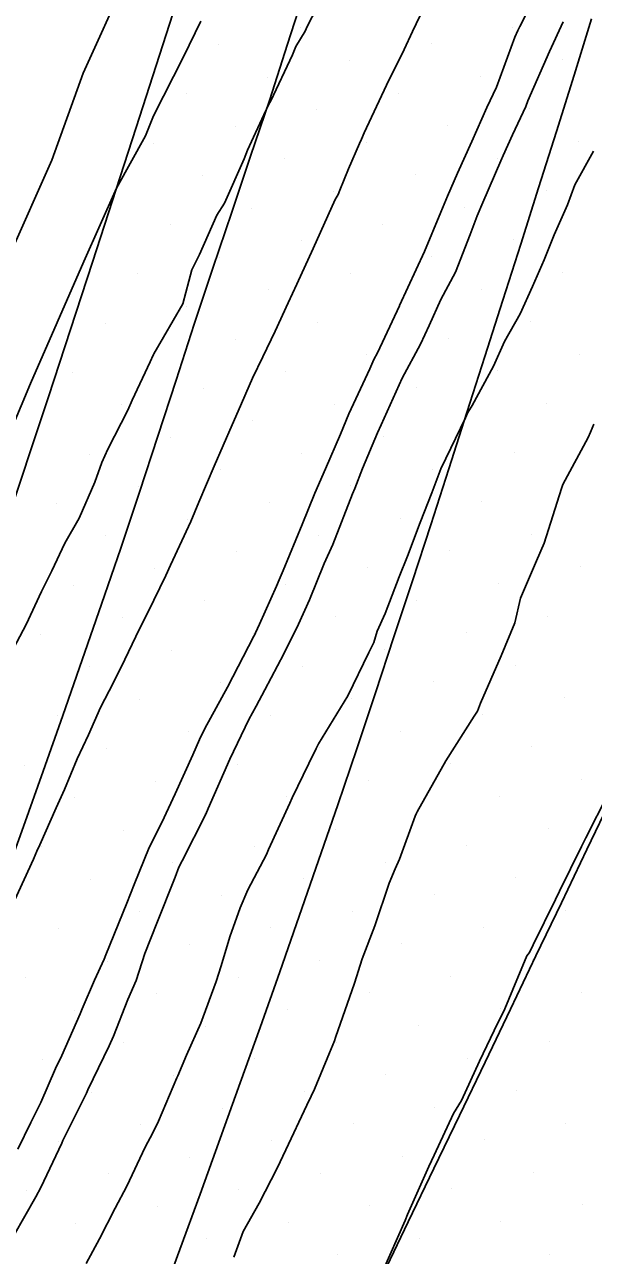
# Model space of a CAD drawing. Extents: x 2354170 to 2357230, y 866100 to 868290.
# Drawn here: x 2355277.2 to 2355301.3, y 866410.4 to 866462.5 of the extents above; entities that cross this region are included whole.
import ezdxf

# ---------------------------------------------------------------- set-up
doc = ezdxf.new("R2010")
doc.units = 0
for name, color, linetype in [('Default', 7, 'Continuous'), ('DTM Contours Major', 7, 'Continuous'), ('DTM Contours Minor', 7, 'Continuous'), ('Exist DTM Breakline', 7, 'Continuous'), ('Exist DTM Scan Elevation Point', 7, 'Continuous'), ('Exist Roads EOP', 7, 'Continuous')]:
    doc.layers.add(name, color=color, linetype=linetype)

msp = doc.modelspace()

# ---------------------------------------------------------------- linework, layer by layer
at = {"layer": 'Default'}
for points in [[(2355239.738, 866367.034), (2355246.043, 866378.812), (2355246.292, 866379.318), (2355246.562, 866379.888), (2355246.836, 866380.511), (2355247.104, 866381.16), (2355255.988, 866402.603), (2355256.721, 866404.306), (2355257.577, 866406.02), (2355258.474, 866407.983), (2355259.416, 866410.14), (2355263.187, 866419.08), (2355264.308, 866421.611), (2355265.412, 866424.388), (2355266.627, 866427.342), (2355267.884, 866430.501), (2355272.285, 866442.936), (2355273.583, 866445.882), (2355274.958, 866449.168), (2355276.532, 866452.746), (2355278.326, 866456.782), (2355279.655, 866460.478), (2355281.483, 866464.496)], [(2355276.324, 866435.374), (2355277.24, 866437.105), (2355277.888, 866438.505), (2355278.324, 866439.385), (2355278.876, 866440.558), (2355279.491, 866441.611), (2355280.153, 866443.146), (2355280.452, 866443.972), (2355280.702, 866444.535), (2355281.549, 866446.19), (2355281.732, 866446.615), (2355282.498, 866448.239), (2355282.63, 866448.527), (2355282.655, 866448.579), (2355283.88, 866450.697), (2355284.267, 866452.142), (2355284.585, 866452.793), (2355285.324, 866454.452), (2355285.65, 866454.968), (2355286.485, 866456.842), (2355286.623, 866457.207), (2355287.408, 866458.889), (2355287.576, 866459.228), (2355287.611, 866459.308), (2355288.525, 866461.25), (2355288.672, 866461.606), (2355289.062, 866462.257), (2355289.154, 866462.448), (2355289.984, 866464.084)], [(2355276.891, 866414.872), (2355277.433, 866415.994), (2355277.861, 866416.851), (2355278.489, 866418.292), (2355278.754, 866418.837), (2355279.526, 866420.604), (2355279.609, 866420.815), (2355280.145, 866422.028), (2355280.552, 866422.923), (2355280.626, 866423.105), (2355281.503, 866425.291), (2355281.823, 866426.087), (2355282.455, 866427.659), (2355282.989, 866428.72), (2355283.555, 866429.929), (2355284.311, 866431.589), (2355284.594, 866432.239), (2355284.817, 866432.7), (2355285.775, 866434.456), (2355286.897, 866436.608), (2355286.937, 866436.684), (2355286.968, 866436.747), (2355287.137, 866437.126), (2355287.849, 866438.73), (2355287.971, 866438.998), (2355288.135, 866439.389), (2355288.945, 866441.351), (2355289.477, 866442.67), (2355289.924, 866443.701), (2355290.563, 866445.181), (2355290.921, 866446.039), (2355291.805, 866447.94), (2355291.983, 866448.334), (2355292.139, 866448.624), (2355293.065, 866450.616), (2355293.068, 866450.622), (2355294.122, 866452.914), (2355294.818, 866454.582), (2355295.108, 866455.259), (2355295.528, 866456.233), (2355296.139, 866457.575), (2355296.766, 866459.013), (2355297.179, 866459.885), (2355297.962, 866461.998), (2355298.086, 866462.282), (2355298.164, 866462.452), (2355299.054, 866464.2)], [(2355276.755, 866425.435), (2355277.549, 866427.165), (2355277.69, 866427.495), (2355277.815, 866427.766), (2355278.509, 866429.332), (2355278.861, 866430.119), (2355279.406, 866431.408), (2355279.883, 866432.43), (2355280.389, 866433.59), (2355280.949, 866434.651), (2355281.429, 866435.618), (2355282.048, 866436.921), (2355282.404, 866437.621), (2355283.16, 866439.183), (2355283.36, 866439.62), (2355284.221, 866441.479), (2355284.563, 866442.298), (2355285.208, 866443.823), (2355285.97, 866445.564), (2355286.228, 866446.146), (2355286.83, 866447.543), (2355287.271, 866448.454), (2355287.794, 866449.543), (2355288.354, 866450.735), (2355288.715, 866451.535), (2355289.405, 866453.037), (2355290.344, 866455.117), (2355290.461, 866455.336), (2355290.534, 866455.513), (2355290.905, 866456.414), (2355291.37, 866457.487), (2355291.457, 866457.675), (2355291.572, 866457.944), (2355292.522, 866459.968), (2355293.264, 866461.481), (2355293.624, 866462.236), (2355294.102, 866463.238)], [(2355262.273, 866410.376), (2355262.685, 866411.319), (2355264.72, 866416.144), (2355266.419, 866419.983), (2355268.093, 866424.193), (2355269.935, 866428.672), (2355271.841, 866433.461), (2355273.567, 866438.339), (2355275.44, 866442.588), (2355277.423, 866447.327), (2355279.692, 866452.488), (2355281.077, 866455.602), (2355282.295, 866457.82), (2355282.642, 866458.663), (2355283.917, 866461.168), (2355284.647, 866462.678)], [(2355301.289, 866457.165), (2355300.493, 866455.737), (2355300.182, 866454.9), (2355299.622, 866453.627), (2355299.199, 866452.564), (2355298.705, 866451.431), (2355298.186, 866450.278), (2355297.513, 866449.1), (2355297.056, 866448.058), (2355296.145, 866446.384), (2355295.969, 866446.094), (2355295.955, 866446.066), (2355295.858, 866445.872), (2355294.821, 866443.698), (2355294.444, 866442.69), (2355293.947, 866441.424), (2355293.412, 866439.999), (2355293.051, 866439.122), (2355292.453, 866437.58), (2355292.123, 866436.823), (2355291.975, 866436.349), (2355291.771, 866435.921), (2355290.879, 866434.077), (2355289.63, 866432.044), (2355289.576, 866431.941), (2355289.537, 866431.857), (2355289.221, 866431.215), (2355288.516, 866429.763), (2355288.416, 866429.533), (2355287.516, 866427.577), (2355287.434, 866427.362), (2355286.64, 866425.855), (2355286.317, 866425.104), (2355285.882, 866423.873), (2355285.505, 866422.644), (2355285.301, 866421.975), (2355284.644, 866420.216), (2355284.043, 866418.858), (2355283.67, 866417.971), (2355283.635, 866417.886), (2355282.851, 866416.063), (2355282.616, 866415.562), (2355282.287, 866414.953), (2355281.51, 866413.296), (2355281.01, 866412.364), (2355280.347, 866411.068), (2355279.785, 866410.027)], [(2355301.302, 866445.602), (2355301.162, 866445.258), (2355301.06, 866445.029), (2355299.991, 866443.036), (2355299.929, 866442.87), (2355299.202, 866440.56), (2355298.874, 866439.807), (2355298.198, 866438.227), (2355297.959, 866437.181), (2355297.377, 866435.773), (2355296.495, 866433.771), (2355296.374, 866433.438), (2355296.238, 866433.222), (2355295.031, 866431.329), (2355293.823, 866429.173), (2355293.804, 866429.144), (2355293.792, 866429.116), (2355293.737, 866428.979), (2355293.069, 866427.165), (2355292.88, 866426.757), (2355292.635, 866426.146), (2355292.017, 866424.331), (2355291.486, 866422.934), (2355291.155, 866421.903), (2355290.36, 866419.603), (2355290.308, 866419.466), (2355290.1, 866418.951), (2355289.467, 866417.411), (2355289.322, 866417.121), (2355289.141, 866416.73), (2355288.246, 866414.835), (2355287.879, 866414.068), (2355287.12, 866412.582), (2355286.447, 866411.384), (2355286.049, 866410.293)], [(2355301.909, 866429.923), (2355300.966, 866428.065), (2355300.784, 866427.693), (2355299.843, 866425.808), (2355299.679, 866425.453), (2355298.731, 866423.529), (2355298.581, 866423.209), (2355298.464, 866423.063), (2355297.876, 866421.643), (2355297.528, 866420.811), (2355297.074, 866419.904), (2355296.465, 866418.606), (2355295.699, 866416.931), (2355295.357, 866416.382), (2355294.535, 866414.611), (2355294.311, 866414.128), (2355293.412, 866412.098), (2355293.312, 866411.847), (2355292.335, 866409.643)]]:
    msp.add_lwpolyline(points, dxfattribs=at)
at = {"layer": 'DTM Contours Major'}
msp.add_lwpolyline([(2355262.273, 866410.376), (2355262.685, 866411.319), (2355264.72, 866416.144), (2355266.419, 866419.983), (2355268.093, 866424.193), (2355269.935, 866428.672), (2355271.841, 866433.461), (2355273.567, 866438.339), (2355275.44, 866442.588), (2355277.423, 866447.327), (2355279.692, 866452.488), (2355281.077, 866455.602), (2355282.295, 866457.82), (2355282.642, 866458.663), (2355283.917, 866461.168), (2355284.647, 866462.678)], dxfattribs=at)
at = {"layer": 'DTM Contours Minor'}
msp.add_lwpolyline([(2355300.004, 866462.649), (2355299.426, 866461.396), (2355298.513, 866459.296), (2355298.425, 866459.06), (2355297.861, 866457.866), (2355297.466, 866456.99), (2355297.359, 866456.76), (2355296.605, 866454.993), (2355296.363, 866454.429), (2355296.056, 866453.643), (2355295.442, 866452.041), (2355294.815, 866450.875), (2355294.325, 866449.782), (2355293.959, 866448.995), (2355293.179, 866447.543), (2355292.288, 866445.571), (2355292.133, 866445.237), (2355291.502, 866443.725), (2355291.17, 866442.876), (2355291.078, 866442.65), (2355290.237, 866440.496), (2355289.878, 866439.686), (2355289.25, 866438.151), (2355288.792, 866437.118), (2355288.168, 866435.87), (2355287.358, 866434.344), (2355286.995, 866433.648), (2355286.686, 866433.081), (2355285.872, 866431.394), (2355284.963, 866429.31), (2355284.857, 866429.068), (2355283.859, 866427.093), (2355283.713, 866426.827), (2355283.563, 866426.401), (2355282.784, 866424.444), (2355282.275, 866423.162), (2355281.91, 866422.025), (2355281.55, 866421.211), (2355280.947, 866419.664), (2355280.765, 866419.247), (2355279.861, 866417.385), (2355279.8, 866417.246), (2355279.25, 866416.145), (2355278.803, 866415.239), (2355278.749, 866415.123), (2355277.857, 866413.242), (2355277.655, 866412.849), (2355276.722, 866411.207)], dxfattribs=at)
at = {"layer": 'Exist DTM Breakline'}
for points in [[(2355270.387, 866409.709), (2355271.277, 866412.045), (2355272.136, 866414.393), (2355272.96, 866416.754), (2355273.784, 866419.114), (2355274.608, 866421.474), (2355275.441, 866423.831), (2355276.283, 866426.185), (2355277.124, 866428.54), (2355277.965, 866430.894), (2355278.794, 866433.252), (2355279.615, 866435.614), (2355280.436, 866437.975), (2355281.257, 866440.336), (2355282.045, 866442.709), (2355282.82, 866445.086), (2355283.595, 866447.463), (2355284.369, 866449.84), (2355285.159, 866452.211), (2355285.957, 866454.581), (2355286.755, 866456.95), (2355287.553, 866459.319), (2355288.325, 866461.697), (2355289.086, 866464.078)], [(2355282.89, 866408.278), (2355283.756, 866410.623), (2355284.622, 866412.969), (2355285.467, 866415.321), (2355286.311, 866417.675), (2355287.155, 866420.028), (2355287.999, 866422.381), (2355288.816, 866424.744), (2355289.632, 866427.107), (2355290.449, 866429.47), (2355291.264, 866431.833), (2355292.049, 866434.207), (2355292.833, 866436.581), (2355293.618, 866438.954), (2355294.401, 866441.328), (2355295.164, 866443.709), (2355295.927, 866446.09), (2355296.691, 866448.47), (2355297.453, 866450.851), (2355298.208, 866453.234), (2355298.963, 866455.618), (2355299.718, 866458.001), (2355300.472, 866460.385), (2355301.199, 866462.776)], [(2355292.354, 866409.541), (2355293.44, 866411.793), (2355294.525, 866414.045), (2355295.611, 866416.297), (2355296.696, 866418.55), (2355297.774, 866420.805), (2355298.851, 866423.061), (2355299.929, 866425.317), (2355301.007, 866427.572), (2355302.092, 866429.825)]]:
    msp.add_lwpolyline(points, dxfattribs=at)
at = {"layer": 'Exist DTM Scan Elevation Point'}
for p, q in [((2355297.876, 866462.421), (2355297.876, 866462.421)), ((2355288.862, 866462.389), (2355288.862, 866462.389)), ((2355285.398, 866461.683), (2355285.398, 866461.683)), ((2355294.412, 866461.715), (2355294.412, 866461.715)), ((2355290.947, 866461.01), (2355290.947, 866461.01)), ((2355299.961, 866461.041), (2355299.961, 866461.041)), ((2355296.497, 866460.336), (2355296.497, 866460.336)), ((2355287.483, 866460.304), (2355287.483, 866460.304)), ((2355284.019, 866459.599), (2355284.019, 866459.599)), ((2355293.032, 866459.63), (2355293.032, 866459.63)), ((2355289.568, 866458.925), (2355289.568, 866458.925)), ((2355298.582, 866458.956), (2355298.582, 866458.956)), ((2355295.117, 866458.251), (2355295.117, 866458.251)), ((2355286.104, 866458.219), (2355286.104, 866458.219)), ((2355282.639, 866457.514), (2355282.639, 866457.514)), ((2355291.653, 866457.545), (2355291.653, 866457.545)), ((2355300.667, 866457.577), (2355300.667, 866457.577)), ((2355288.189, 866456.84), (2355288.189, 866456.84)), ((2355297.202, 866456.871), (2355297.202, 866456.871)), ((2355293.738, 866456.166), (2355293.738, 866456.166)), ((2355284.724, 866456.134), (2355284.724, 866456.134)), ((2355290.274, 866455.46), (2355290.274, 866455.46)), ((2355299.287, 866455.492), (2355299.287, 866455.492)), ((2355286.809, 866454.755), (2355286.809, 866454.755)), ((2355295.823, 866454.786), (2355295.823, 866454.786)), ((2355292.359, 866454.081), (2355292.359, 866454.081)), ((2355283.345, 866454.049), (2355283.345, 866454.049)), ((2355288.894, 866453.375), (2355288.894, 866453.375)), ((2355297.908, 866453.407), (2355297.908, 866453.407)), ((2355285.43, 866452.67), (2355285.43, 866452.67)), ((2355294.444, 866452.701), (2355294.444, 866452.701)), ((2355290.979, 866451.996), (2355290.979, 866451.996)), ((2355299.993, 866452.027), (2355299.993, 866452.027)), ((2355281.965, 866451.964), (2355281.965, 866451.964)), ((2355287.515, 866451.29), (2355287.515, 866451.29)), ((2355296.529, 866451.322), (2355296.529, 866451.322)), ((2355284.05, 866450.585), (2355284.05, 866450.585)), ((2355293.064, 866450.616), (2355293.064, 866450.616)), ((2355280.586, 866449.879), (2355280.586, 866449.879)), ((2355289.6, 866449.911), (2355289.6, 866449.911)), ((2355298.614, 866449.942), (2355298.614, 866449.942)), ((2355286.135, 866449.205), (2355286.135, 866449.205)), ((2355295.149, 866449.237), (2355295.149, 866449.237)), ((2355282.671, 866448.5), (2355282.671, 866448.5)), ((2355291.685, 866448.531), (2355291.685, 866448.531)), ((2355300.698, 866448.563), (2355300.698, 866448.563)), ((2355279.206, 866447.794), (2355279.206, 866447.794)), ((2355288.22, 866447.826), (2355288.22, 866447.826)), ((2355297.234, 866447.858), (2355297.234, 866447.858)), ((2355284.756, 866447.12), (2355284.756, 866447.12)), ((2355293.77, 866447.152), (2355293.77, 866447.152)), ((2355281.291, 866446.415), (2355281.291, 866446.415)), ((2355290.305, 866446.446), (2355290.305, 866446.446)), ((2355299.319, 866446.478), (2355299.319, 866446.478)), ((2355286.841, 866445.741), (2355286.841, 866445.741)), ((2355283.376, 866445.035), (2355283.376, 866445.035)), ((2355292.39, 866445.067), (2355292.39, 866445.067)), ((2355279.912, 866444.33), (2355279.912, 866444.33)), ((2355288.926, 866444.361), (2355288.926, 866444.361)), ((2355297.94, 866444.393), (2355297.94, 866444.393)), ((2355285.461, 866443.656), (2355285.461, 866443.656)), ((2355294.475, 866443.688), (2355294.475, 866443.688)), ((2355281.997, 866442.95), (2355281.997, 866442.95)), ((2355291.011, 866442.982), (2355291.011, 866442.982)), ((2355300.025, 866443.014), (2355300.025, 866443.014)), ((2355278.533, 866442.245), (2355278.533, 866442.245)), ((2355287.546, 866442.276), (2355287.546, 866442.276)), ((2355296.56, 866442.308), (2355296.56, 866442.308)), ((2355284.082, 866441.571), (2355284.082, 866441.571)), ((2355293.096, 866441.603), (2355293.096, 866441.603)), ((2355280.618, 866440.865), (2355280.618, 866440.865)), ((2355289.631, 866440.897), (2355289.631, 866440.897)), ((2355298.645, 866440.929), (2355298.645, 866440.929)), ((2355286.167, 866440.191), (2355286.167, 866440.191)), ((2355295.181, 866440.223), (2355295.181, 866440.223)), ((2355282.703, 866439.486), (2355282.703, 866439.486)), ((2355291.716, 866439.518), (2355291.716, 866439.518)), ((2355300.73, 866439.549), (2355300.73, 866439.549)), ((2355279.238, 866438.78), (2355279.238, 866438.78)), ((2355288.252, 866438.812), (2355288.252, 866438.812)), ((2355297.266, 866438.844), (2355297.266, 866438.844)), ((2355284.788, 866438.106), (2355284.788, 866438.106)), ((2355293.801, 866438.138), (2355293.801, 866438.138)), ((2355281.323, 866437.401), (2355281.323, 866437.401)), ((2355290.337, 866437.433), (2355290.337, 866437.433)), ((2355299.351, 866437.464), (2355299.351, 866437.464)), ((2355277.859, 866436.695), (2355277.859, 866436.695)), ((2355286.873, 866436.727), (2355286.873, 866436.727)), ((2355295.886, 866436.759), (2355295.886, 866436.759)), ((2355283.408, 866436.021), (2355283.408, 866436.021)), ((2355292.422, 866436.053), (2355292.422, 866436.053)), ((2355279.944, 866435.316), (2355279.944, 866435.316)), ((2355288.957, 866435.348), (2355288.957, 866435.348)), ((2355297.971, 866435.379), (2355297.971, 866435.379)), ((2355285.493, 866434.642), (2355285.493, 866434.642)), ((2355294.507, 866434.674), (2355294.507, 866434.674)), ((2355282.029, 866433.936), (2355282.029, 866433.936)), ((2355291.042, 866433.968), (2355291.042, 866433.968)), ((2355300.056, 866434), (2355300.056, 866434)), ((2355278.564, 866433.231), (2355278.564, 866433.231)), ((2355287.578, 866433.263), (2355287.578, 866433.263)), ((2355296.592, 866433.294), (2355296.592, 866433.294)), ((2355284.114, 866432.557), (2355284.114, 866432.557)), ((2355293.127, 866432.589), (2355293.127, 866432.589)), ((2355280.649, 866431.851), (2355280.649, 866431.851)), ((2355289.663, 866431.883), (2355289.663, 866431.883)), ((2355298.677, 866431.915), (2355298.677, 866431.915)), ((2355277.185, 866431.146), (2355277.185, 866431.146)), ((2355286.199, 866431.178), (2355286.199, 866431.178)), ((2355295.212, 866431.209), (2355295.212, 866431.209)), ((2355282.734, 866430.472), (2355282.734, 866430.472)), ((2355291.748, 866430.504), (2355291.748, 866430.504)), ((2355300.762, 866430.535), (2355300.762, 866430.535)), ((2355279.27, 866429.766), (2355279.27, 866429.766)), ((2355288.284, 866429.798), (2355288.284, 866429.798)), ((2355297.297, 866429.83), (2355297.297, 866429.83)), ((2355284.819, 866429.093), (2355284.819, 866429.093)), ((2355293.833, 866429.124), (2355293.833, 866429.124)), ((2355281.355, 866428.387), (2355281.355, 866428.387)), ((2355290.369, 866428.419), (2355290.369, 866428.419)), ((2355299.382, 866428.45), (2355299.382, 866428.45)), ((2355277.89, 866427.682), (2355277.89, 866427.682)), ((2355286.904, 866427.713), (2355286.904, 866427.713)), ((2355295.918, 866427.745), (2355295.918, 866427.745)), ((2355283.44, 866427.008), (2355283.44, 866427.008)), ((2355292.454, 866427.039), (2355292.454, 866427.039)), ((2355279.975, 866426.302), (2355279.975, 866426.302)), ((2355288.989, 866426.334), (2355288.989, 866426.334)), ((2355298.003, 866426.365), (2355298.003, 866426.365)), ((2355285.525, 866425.628), (2355285.525, 866425.628)), ((2355294.539, 866425.66), (2355294.539, 866425.66)), ((2355282.06, 866424.923), (2355282.06, 866424.923)), ((2355291.074, 866424.954), (2355291.074, 866424.954)), ((2355300.088, 866424.986), (2355300.088, 866424.986)), ((2355278.596, 866424.217), (2355278.596, 866424.217)), ((2355287.61, 866424.249), (2355287.61, 866424.249)), ((2355296.624, 866424.28), (2355296.624, 866424.28)), ((2355284.145, 866423.543), (2355284.145, 866423.543)), ((2355293.159, 866423.575), (2355293.159, 866423.575)), ((2355280.681, 866422.838), (2355280.681, 866422.838)), ((2355289.695, 866422.869), (2355289.695, 866422.869)), ((2355298.709, 866422.901), (2355298.709, 866422.901)), ((2355277.216, 866422.132), (2355277.216, 866422.132)), ((2355286.23, 866422.164), (2355286.23, 866422.164)), ((2355295.244, 866422.195), (2355295.244, 866422.195)), ((2355282.766, 866421.458), (2355282.766, 866421.458)), ((2355291.78, 866421.49), (2355291.78, 866421.49)), ((2355300.794, 866421.522), (2355300.794, 866421.522)), ((2355279.301, 866420.753), (2355279.301, 866420.753)), ((2355288.315, 866420.784), (2355288.315, 866420.784)), ((2355297.329, 866420.816), (2355297.329, 866420.816)), ((2355284.851, 866420.079), (2355284.851, 866420.079)), ((2355293.865, 866420.11), (2355293.865, 866420.11)), ((2355281.386, 866419.373), (2355281.386, 866419.373)), ((2355290.4, 866419.405), (2355290.4, 866419.405)), ((2355299.414, 866419.437), (2355299.414, 866419.437)), ((2355277.922, 866418.668), (2355277.922, 866418.668)), ((2355286.936, 866418.699), (2355286.936, 866418.699)), ((2355295.95, 866418.731), (2355295.95, 866418.731)), ((2355283.471, 866417.994), (2355283.471, 866417.994)), ((2355292.485, 866418.025), (2355292.485, 866418.025)), ((2355280.007, 866417.288), (2355280.007, 866417.288)), ((2355289.021, 866417.32), (2355289.021, 866417.32)), ((2355298.035, 866417.352), (2355298.035, 866417.352)), ((2355285.556, 866416.614), (2355285.556, 866416.614)), ((2355294.57, 866416.646), (2355294.57, 866416.646)), ((2355300.12, 866415.972), (2355300.12, 866415.972)), ((2355282.092, 866415.909), (2355282.092, 866415.909)), ((2355291.106, 866415.941), (2355291.106, 866415.941)), ((2355278.628, 866415.203), (2355278.628, 866415.203)), ((2355287.641, 866415.235), (2355287.641, 866415.235)), ((2355296.655, 866415.267), (2355296.655, 866415.267)), ((2355284.177, 866414.529), (2355284.177, 866414.529)), ((2355293.191, 866414.561), (2355293.191, 866414.561)), ((2355298.74, 866413.887), (2355298.74, 866413.887)), ((2355280.713, 866413.824), (2355280.713, 866413.824)), ((2355289.726, 866413.856), (2355289.726, 866413.856)), ((2355277.248, 866413.118), (2355277.248, 866413.118)), ((2355286.262, 866413.15), (2355286.262, 866413.15)), ((2355295.276, 866413.182), (2355295.276, 866413.182)), ((2355282.798, 866412.444), (2355282.798, 866412.444)), ((2355291.811, 866412.476), (2355291.811, 866412.476)), ((2355300.825, 866412.508), (2355300.825, 866412.508)), ((2355297.361, 866411.802), (2355297.361, 866411.802)), ((2355279.333, 866411.739), (2355279.333, 866411.739)), ((2355288.347, 866411.771), (2355288.347, 866411.771)), ((2355284.883, 866411.065), (2355284.883, 866411.065)), ((2355293.896, 866411.097), (2355293.896, 866411.097)), ((2355290.432, 866410.391), (2355290.432, 866410.391)), ((2355299.446, 866410.423), (2355299.446, 866410.423))]:
    msp.add_line(p, q, dxfattribs=at)
at = {"layer": 'Exist Roads EOP'}
msp.add_lwpolyline([(2355244.972, 866356.708), (2355247.218, 866362.271), (2355249.448, 866367.842), (2355251.66, 866373.419), (2355253.853, 866379.004), (2355256.026, 866384.596), (2355258.176, 866390.198), (2355260.301, 866395.809), (2355262.401, 866401.43), (2355264.473, 866407.06), (2355266.517, 866412.702), (2355268.531, 866418.354), (2355270.513, 866424.016), (2355272.467, 866429.689), (2355274.395, 866435.371), (2355276.3, 866441.061), (2355278.187, 866446.756), (2355280.056, 866452.458), (2355281.908, 866458.165), (2355283.74, 866463.878)], dxfattribs=at)

doc.saveas('drawing.dxf')
